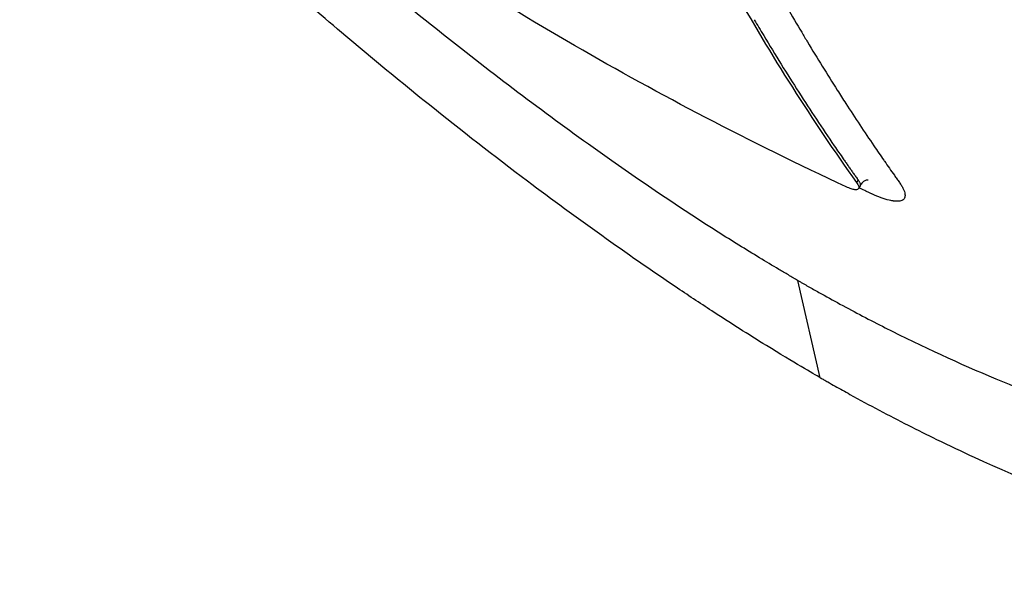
# Model space of a CAD drawing. Header units: millimetres. Extents: x 0 to 4378, y 0 to 2376.
# Tile 486 of 656: x 2582 to 2605, y 917 to 930. Entities that reach past the tile are written whole.
import ezdxf

# ---------------------------------------------------------------- set-up
doc = ezdxf.new("R2010")
doc.units = ezdxf.units.MM
doc.header["$LTSCALE"] = 0.2
doc.layers.add('01_Object Line', color=4, linetype='Continuous')

# ---------------------------------------------------------------- blocks, each defined once
blk = doc.blocks.new('A$C0a0b2bc4')
for p, q in [((-136.236, 67.437), (-136.271, 67.376)), ((-136.19, 67.297), (-136.226, 67.235)), ((-137.112, 62.857), (-137.631, 65.108))]:
    blk.add_line(p, q)
for points, knots in [([(-137.631, 65.108), (-137.651, 65.12), (-137.667, 65.129), (-137.704, 65.15), (-137.722, 65.161), (-137.777, 65.192), (-137.813, 65.214), (-137.923, 65.278), (-137.997, 65.321), (-138.219, 65.453), (-138.369, 65.542), (-138.837, 65.826), (-139.159, 66.025), (-140.287, 66.743), (-141.115, 67.299), (-143.095, 68.69), (-144.263, 69.559), (-146.167, 71.052), (-146.91, 71.654), (-148.549, 73.02), (-149.443, 73.794), (-150.866, 75.068), (-151.399, 75.556), (-152.586, 76.663), (-153.239, 77.288), (-154.757, 78.779), (-155.618, 79.654), (-157.176, 81.292), (-157.874, 82.048), (-159.328, 83.669), (-160.079, 84.534), (-161.621, 86.372), (-162.408, 87.346), (-163.918, 89.29), (-164.642, 90.259), (-166.029, 92.198), (-166.694, 93.168), (-167.944, 95.081), (-168.53, 96.023), (-169.636, 97.895), (-170.154, 98.824), (-172.575, 103.434), (-173.87, 106.851), (-174.594, 110.527), (-174.691, 111.19), (-174.839, 112.78), (-174.841, 113.671), (-174.711, 114.901), (-174.646, 115.292), (-174.472, 116.039), (-174.363, 116.394), (-174.232, 116.728)], [0.000001, 0.000001, 0.000001, 0.000001, 0.008819, 0.008819, 0.017845, 0.017845, 0.035907, 0.035907, 0.072142, 0.072142, 0.145603, 0.145603, 0.301293, 0.301293, 0.697737, 0.697737, 1.249707, 1.249707, 1.602664, 1.602664, 2.030274, 2.030274, 2.287608, 2.287608, 2.606643, 2.606643, 3.037233, 3.037233, 3.398935, 3.398935, 3.802667, 3.802667, 4.249499, 4.249499, 4.690315, 4.690315, 5.13136, 5.13136, 5.56388, 5.56388, 5.998967, 5.998967, 7.754061, 7.754061, 8.158838, 8.158838, 8.768034, 8.768034, 9.073949, 9.073949, 9.380631, 9.380631, 9.380631, 9.380631]), ([(-137.112, 62.857), (-137.273, 62.95), (-137.721, 63.208), (-138.778, 63.859), (-139.199, 64.127), (-139.904, 64.587), (-140.188, 64.775), (-141.598, 65.725), (-142.746, 66.545), (-144.659, 67.983), (-145.427, 68.58), (-147.215, 70.014), (-148.233, 70.866), (-150.599, 72.926), (-151.937, 74.154), (-155.01, 77.121), (-156.728, 78.893), (-158.824, 81.209), (-159.266, 81.707), (-160.138, 82.707), (-160.564, 83.205), (-161.09, 83.831), (-161.194, 83.955), (-161.407, 84.212), (-161.515, 84.343), (-161.727, 84.599), (-161.832, 84.727), (-162.139, 85.103), (-162.34, 85.352), (-162.737, 85.849), (-162.934, 86.098), (-163.233, 86.479), (-163.337, 86.612), (-163.541, 86.875), (-163.643, 87.007), (-163.949, 87.405), (-164.154, 87.674), (-164.554, 88.205), (-164.752, 88.47), (-165.125, 88.975), (-165.299, 89.214), (-165.561, 89.577), (-165.648, 89.698), (-165.927, 90.088), (-166.111, 90.348), (-166.476, 90.87), (-166.656, 91.131), (-167.012, 91.651), (-167.186, 91.908), (-167.533, 92.429), (-167.694, 92.672), (-167.944, 93.055), (-168.032, 93.191), (-168.191, 93.438), (-168.265, 93.553), (-168.416, 93.791), (-168.496, 93.917), (-168.734, 94.295), (-168.887, 94.543), (-169.189, 95.036), (-169.338, 95.281), (-169.632, 95.773), (-169.776, 96.018), (-170.059, 96.504), (-170.198, 96.748), (-170.472, 97.232), (-170.605, 97.471), (-170.867, 97.948), (-171.006, 98.205), (-171.205, 98.578), (-171.266, 98.695), (-171.383, 98.917), (-171.442, 99.031), (-171.957, 100.028), (-172.38, 100.901), (-172.938, 102.135), (-173.1, 102.507), (-173.402, 103.221), (-173.542, 103.564), (-173.801, 104.223), (-173.921, 104.538), (-174.087, 104.994), (-174.14, 105.141), (-174.241, 105.428), (-174.29, 105.569), (-174.382, 105.841), (-174.426, 105.976), (-174.554, 106.368), (-174.635, 106.629), (-174.78, 107.113), (-174.848, 107.351), (-174.972, 107.806), (-175.029, 108.024), (-175.106, 108.339), (-175.131, 108.44), (-175.2, 108.734), (-175.243, 108.925), (-175.32, 109.29), (-175.356, 109.468), (-175.451, 109.971), (-175.504, 110.294), (-175.629, 111.167), (-175.682, 111.703), (-175.752, 112.995), (-175.736, 113.726), (-175.625, 114.75), (-175.574, 115.08), (-175.474, 115.555), (-175.438, 115.71), (-175.377, 115.938), (-175.356, 116.013), (-175.324, 116.125), (-175.312, 116.162), (-175.295, 116.217), (-175.29, 116.236), (-175.278, 116.272), (-175.272, 116.29), (-175.266, 116.309)], [0.000002, 0.000002, 0.000002, 0.000002, 0.068396, 0.068396, 0.113225, 0.113225, 0.143068, 0.143068, 0.261804, 0.261804, 0.340398, 0.340398, 0.445112, 0.445112, 0.58476, 0.58476, 0.770646, 0.770646, 0.820914, 0.820914, 0.870505, 0.870505, 0.882769, 0.882769, 0.895757, 0.895757, 0.908699, 0.908699, 0.933689, 0.933689, 0.958342, 0.958342, 0.971541, 0.971541, 0.985008, 0.985008, 1.012116, 1.012116, 1.039467, 1.039467, 1.064342, 1.064342, 1.077017, 1.077017, 1.103525, 1.103525, 1.129763, 1.129763, 1.156376, 1.156376, 1.183318, 1.183318, 1.195097, 1.195097, 1.205034, 1.205034, 1.215755, 1.215755, 1.236325, 1.236325, 1.256757, 1.256757, 1.277456, 1.277456, 1.298369, 1.298369, 1.31914, 1.31914, 1.338917, 1.338917, 1.348349, 1.348349, 1.358318, 1.358318, 1.436393, 1.436393, 1.470506, 1.470506, 1.502489, 1.502489, 1.53257, 1.53257, 1.546517, 1.546517, 1.559977, 1.559977, 1.573067, 1.573067, 1.598315, 1.598315, 1.621947, 1.621947, 1.64382, 1.64382, 1.654133, 1.654133, 1.674222, 1.674222, 1.692702, 1.692702, 1.72678, 1.72678, 1.786154, 1.786154, 1.875164, 1.875164, 1.919672, 1.919672, 1.941935, 1.941935, 1.953066, 1.953066, 1.958631, 1.958631, 1.961414, 1.961414, 1.964192, 1.964192, 1.964192, 1.964192]), ([(-137.112, 62.857), (-137.082, 62.84), (-137.054, 62.824), (-136.997, 62.792), (-136.968, 62.775), (-136.882, 62.726), (-136.825, 62.694), (-136.653, 62.597), (-136.538, 62.534), (-136.196, 62.345), (-135.97, 62.223), (-135.297, 61.866), (-134.855, 61.642), (-134.126, 61.286), (-133.835, 61.148), (-132.403, 60.49), (-131.293, 60.042), (-129.918, 59.56), (-129.616, 59.458), (-128.513, 59.108), (-127.739, 58.901), (-125.997, 58.524), (-125.053, 58.39), (-124.053, 58.332), (-123.94, 58.327), (-122.64, 58.281), (-121.561, 58.4), (-119.538, 58.986), (-118.627, 59.493), (-117.164, 60.884), (-116.608, 61.77), (-116.078, 63.353), (-115.952, 63.906), (-115.542, 66.895), (-115.956, 69.921), (-117.901, 75.755), (-119.047, 78.344), (-121.946, 83.729), (-123.694, 86.517), (-125.69, 89.311)], [-8.649689, -8.649689, -8.649689, -8.649689, -8.637409, -8.637409, -8.624985, -8.624985, -8.600078, -8.600078, -8.550156, -8.550156, -8.450665, -8.450665, -8.252393, -8.252393, -8.119323, -8.119323, -7.592166, -7.592166, -7.442693, -7.442693, -7.047186, -7.047186, -6.520095, -6.520095, -6.453502, -6.453502, -5.733954, -5.733954, -4.923941, -4.923941, -4.117004, -4.117004, -3.731257, -3.731257, -2.166854, -2.166854, -1.083067, -1.083067, -0.000001, -0.000001, -0.000001, -0.000001]), ([(-137.631, 65.108), (-137.608, 65.095), (-137.59, 65.084), (-137.55, 65.062), (-137.53, 65.05), (-137.469, 65.015), (-137.429, 64.993), (-137.308, 64.924), (-137.227, 64.878), (-136.982, 64.741), (-136.818, 64.651), (-136.303, 64.372), (-135.956, 64.19), (-133.875, 63.139), (-132.181, 62.436), (-129.137, 61.432), (-127.746, 61.1), (-124.185, 60.62), (-122.241, 60.812), (-119.108, 62.298), (-117.87, 63.72), (-116.949, 68.164), (-117.21, 70.929), (-118.831, 76.283), (-119.796, 78.619), (-122.297, 83.535), (-123.823, 86.089), (-125.596, 88.691)], [-8.642266, -8.642266, -8.642266, -8.642266, -8.632346, -8.632346, -8.622197, -8.622197, -8.601866, -8.601866, -8.560989, -8.560989, -8.477588, -8.477588, -8.298471, -8.298471, -7.409545, -7.409545, -6.575204, -6.575204, -5.096739, -5.096739, -3.506638, -3.506638, -2.014963, -2.014963, -1.012761, -1.012761, -0.000001, -0.000001, -0.000001, -0.000001]), ([(-141.63, 76.869), (-140.868, 75.14), (-140.041, 73.484), (-138.253, 70.317), (-137.294, 68.809), (-136.271, 67.376)], [-1.721723, -1.721723, -1.721723, -1.721723, -0.860862, -0.860862, -0.000001, -0.000001, -0.000001, -0.000001]), ([(-140.69, 77.012), (-140.679, 76.991), (-140.669, 76.97), (-140.651, 76.934), (-140.644, 76.918), (-140.63, 76.886), (-140.623, 76.87), (-140.602, 76.822), (-140.588, 76.791), (-140.518, 76.632), (-140.461, 76.505), (-140.289, 76.122), (-140.172, 75.866), (-139.939, 75.368), (-139.824, 75.126), (-139.631, 74.728), (-139.554, 74.571), (-139.36, 74.181), (-139.243, 73.949), (-139.075, 73.621), (-139.025, 73.524), (-138.847, 73.183), (-138.717, 72.939), (-138.462, 72.467), (-138.335, 72.237), (-138.098, 71.813), (-137.987, 71.618), (-137.765, 71.234), (-137.654, 71.044), (-137.497, 70.78), (-137.453, 70.706), (-137.295, 70.443), (-137.18, 70.254), (-136.95, 69.882), (-136.834, 69.697), (-136.652, 69.412), (-136.586, 69.31), (-136.413, 69.042), (-136.305, 68.876), (-136.087, 68.548), (-135.978, 68.386), (-135.792, 68.113), (-135.715, 68.002), (-135.634, 67.884), (-135.629, 67.877), (-135.548, 67.761), (-135.472, 67.652), (-135.376, 67.516), (-135.356, 67.488), (-135.327, 67.448), (-135.318, 67.434), (-135.299, 67.407), (-135.289, 67.393), (-135.26, 67.353), (-135.244, 67.327), (-135.214, 67.277), (-135.201, 67.253), (-135.179, 67.208), (-135.17, 67.186), (-135.157, 67.145), (-135.153, 67.126), (-135.149, 67.104), (-135.149, 67.099), (-135.148, 67.091), (-135.148, 67.086), (-135.148, 67.074), (-135.148, 67.066), (-135.151, 67.043), (-135.155, 67.029), (-135.167, 67.005), (-135.175, 66.994), (-135.191, 66.979), (-135.197, 66.974), (-135.204, 66.97)], [-0.7017828, -0.7017828, -0.7017828, -0.7017828, -0.7003569, -0.7003569, -0.6992184, -0.6992184, -0.6980799, -0.6980799, -0.695803, -0.695803, -0.686695, -0.686695, -0.6680969, -0.6680969, -0.6502632, -0.6502632, -0.6386154, -0.6386154, -0.621147, -0.621147, -0.6138313, -0.6138313, -0.5952068, -0.5952068, -0.5773995, -0.5773995, -0.5620652, -0.5620652, -0.5469441, -0.5469441, -0.5409677, -0.5409677, -0.5257367, -0.5257367, -0.5106145, -0.5106145, -0.5021739, -0.5021739, -0.48836, -0.48836, -0.4746264, -0.4746264, -0.4651526, -0.4651526, -0.4645611, -0.4645611, -0.4551579, -0.4551579, -0.4528071, -0.4528071, -0.4516317, -0.4516317, -0.4504563, -0.4504563, -0.4481055, -0.4481055, -0.4457547, -0.4457547, -0.4434039, -0.4434039, -0.4410531, -0.4410531, -0.4404654, -0.4404654, -0.4398777, -0.4398777, -0.4387023, -0.4387023, -0.4363515, -0.4363515, -0.4340007, -0.4340007, -0.4326907, -0.4326907, -0.4326907, -0.4326907]), ([(-136.509, 67.276), (-137.612, 67.791), (-138.7, 68.326), (-140.798, 69.418), (-141.807, 69.972), (-143.795, 71.121), (-144.771, 71.714), (-146.733, 72.968), (-147.715, 73.628), (-148.679, 74.308)], [-1.723661, -1.723661, -1.723661, -1.723661, -1.283811, -1.283811, -0.862142, -0.862142, -0.4403, -0.4403, -0.000001, -0.000001, -0.000001, -0.000001]), ([(-138.64, 71.147), (-138.568, 71.024), (-138.495, 70.902), (-138.422, 70.779), (-138.156, 70.335), (-137.884, 69.897), (-137.608, 69.465), (-137.339, 69.047), (-137.066, 68.634), (-136.788, 68.227), (-136.718, 68.126), (-136.648, 68.024), (-136.578, 67.923), (-136.56, 67.898), (-136.543, 67.873), (-136.525, 67.848), (-136.517, 67.835), (-136.508, 67.823), (-136.499, 67.81), (-136.49, 67.797), (-136.481, 67.785), (-136.473, 67.772), (-136.455, 67.747), (-136.437, 67.722), (-136.42, 67.697), (-136.402, 67.672), (-136.384, 67.647), (-136.367, 67.622), (-136.349, 67.597), (-136.331, 67.572), (-136.313, 67.547), (-136.296, 67.522), (-136.278, 67.497), (-136.26, 67.472), (-136.256, 67.465), (-136.251, 67.459), (-136.247, 67.453), (-136.243, 67.448), (-136.24, 67.443), (-136.236, 67.437)], [0.5868683, 0.5868683, 0.5868683, 0.5868683, 0.6262984, 0.6262984, 0.6262984, 0.769855, 0.769855, 0.769855, 0.9090414, 0.9090414, 0.9090414, 0.943838, 0.943838, 0.943838, 0.9525372, 0.9525372, 0.9525372, 0.9568868, 0.9568868, 0.9568868, 0.9612363, 0.9612363, 0.9612363, 0.9699355, 0.9699355, 0.9699355, 0.9786346, 0.9786346, 0.9786346, 0.9873338, 0.9873338, 0.9873338, 0.9960329, 0.9960329, 0.9960329, 0.9982077, 0.9982077, 0.9982077, 1, 1, 1, 1]), ([(-136.271, 67.376), (-136.25, 67.347), (-136.235, 67.32), (-136.22, 67.278), (-136.218, 67.261), (-136.224, 67.233), (-136.233, 67.223), (-136.263, 67.21), (-136.284, 67.208), (-136.335, 67.213), (-136.364, 67.22), (-136.43, 67.241), (-136.468, 67.257), (-136.509, 67.276)], [-0.0981035, -0.0981035, -0.0981035, -0.0981035, -0.08038131, -0.08038131, -0.06532481, -0.06532481, -0.04859347, -0.04859347, -0.03164077, -0.03164077, -0.01620041, -0.01620041, -0.000001, -0.000001, -0.000001, -0.000001]), ([(-136.236, 67.437), (-136.234, 67.435), (-136.233, 67.432), (-136.231, 67.43), (-136.224, 67.419), (-136.217, 67.408), (-136.211, 67.398), (-136.208, 67.392), (-136.205, 67.386), (-136.202, 67.381), (-136.197, 67.371), (-136.194, 67.362), (-136.191, 67.353), (-136.189, 67.348), (-136.188, 67.343), (-136.187, 67.338), (-136.184, 67.327), (-136.184, 67.317), (-136.186, 67.309), (-136.187, 67.305), (-136.188, 67.301), (-136.19, 67.297), (-136.19, 67.297), (-136.19, 67.297), (-136.19, 67.297)], [0.0000008, 0.0000008, 0.0000008, 0.0000008, 0.0148856, 0.0148856, 0.0148856, 0.0831958, 0.0831958, 0.0831958, 0.123442, 0.123442, 0.123442, 0.1930532, 0.1930532, 0.1930532, 0.2361365, 0.2361365, 0.2361365, 0.3362642, 0.3362642, 0.3362642, 0.3890773, 0.3890773, 0.3890773, 0.3905069, 0.3905069, 0.3905069, 0.3905069]), ([(-136.003, 67.429), (-136.003, 67.429), (-136.004, 67.429), (-136.009, 67.43), (-136.015, 67.431), (-136.032, 67.432), (-136.041, 67.431), (-136.061, 67.427), (-136.071, 67.424), (-136.098, 67.41), (-136.117, 67.397), (-136.155, 67.357), (-136.174, 67.329), (-136.189, 67.298)], [2.77931221, 2.77931221, 2.77931221, 2.77931221, 2.7841762, 2.7841762, 2.79287407, 2.79287407, 2.80000868, 2.80000868, 2.80589782, 2.80589782, 2.81569766, 2.81569766, 2.82698904, 2.82698904, 2.82698904, 2.82698904]), ([(-135.204, 66.97), (-135.21, 66.966), (-135.216, 66.963), (-135.237, 66.954), (-135.253, 66.949), (-135.286, 66.944), (-135.305, 66.942), (-135.332, 66.941), (-135.348, 66.941), (-135.359, 66.942), (-135.376, 66.943), (-135.387, 66.944), (-135.405, 66.946), (-135.411, 66.947), (-135.423, 66.948), (-135.429, 66.949), (-135.448, 66.952), (-135.461, 66.955), (-135.528, 66.968), (-135.588, 66.985), (-135.716, 67.028), (-135.785, 67.055), (-135.876, 67.095), (-135.895, 67.103), (-135.923, 67.116), (-135.932, 67.12), (-135.951, 67.129), (-135.961, 67.134), (-136.008, 67.155), (-136.045, 67.173), (-136.127, 67.211), (-136.171, 67.232), (-136.215, 67.253)], [-0.43269069, -0.43269069, -0.43269069, -0.43269069, -0.43164991, -0.43164991, -0.42929911, -0.42929911, -0.42748828, -0.42694832, -0.42640835, -0.42586838, -0.42586838, -0.42478844, -0.42478844, -0.42424847, -0.42424847, -0.4237085, -0.4237085, -0.42262856, -0.42262856, -0.4183088, -0.4183088, -0.41398905, -0.41398905, -0.41290911, -0.41290911, -0.41236914, -0.41236914, -0.41182917, -0.41182917, -0.40966929, -0.40966929, -0.40712868, -0.40712868, -0.40712868, -0.40712868])]:
    blk.add_open_spline(points, degree=3, knots=knots)

msp = doc.modelspace()

# ---------------------------------------------------------------- block references
at = {"layer": '01_Object Line'}
msp.add_blockref('A$C0a0b2bc4', (2737.807, 859.146), dxfattribs=at)

doc.saveas('drawing.dxf')
